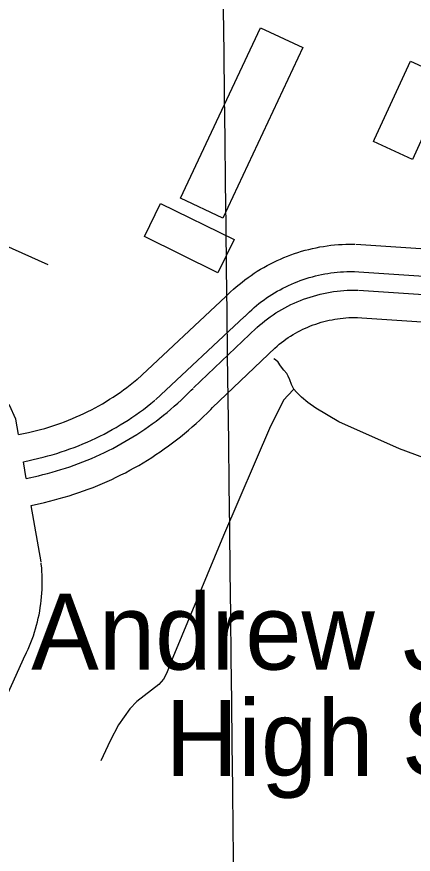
# Model space of a CAD drawing. Extents: x 3677843 to 3715951, y 511991 to 537744.
# Drawn here: x 3708112 to 3708546, y 530371 to 531288 of the extents above; entities that cross this region are included whole.
import ezdxf

# ---------------------------------------------------------------- set-up
doc = ezdxf.new("R2010")
doc.units = 0
for name, color, linetype in [('V-BLDG-IDEN', 7, 'Continuous'), ('V-BLDG-OTLN', 7, 'Continuous'), ('V-GRID-MAJR', 7, 'Continuous'), ('V-ROAD-CNTR', 7, 'Continuous'), ('V-TOPO-SHOR', 7, 'Continuous')]:
    doc.layers.add(name, color=color, linetype=linetype)

msp = doc.modelspace()

# ---------------------------------------------------------------- linework, layer by layer
at = {"layer": 'V-BLDG-OTLN'}
for points in [[(3708425.2551105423, 531253.8884659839), (3708337.739285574, 531067.261839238), (3708291.405378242, 531088.9897957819), (3708378.922203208, 531275.61542253)], [(3708503.96095313, 531153.559666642), (3708543.138874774, 531239.1664954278), (3708585.737789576, 531219.6715344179), (3708545.3538703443, 531131.4287109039), (3708502.7549555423, 531150.9236719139)], [(3708332.305296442, 531007.363959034), (3708251.6994576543, 531046.8738800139), (3708269.5754219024, 531083.3438070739), (3708350.1812606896, 531043.834886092)]]:
    msp.add_lwpolyline(points, close=True, dxfattribs=at)
at = {"layer": 'V-GRID-MAJR'}
msp.add_spline([(3708498.5100000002, 517708.623), (3708427.129, 523767.243), (3708355.725, 529827.795), (3708284.3200000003, 535888.36), (3708284.2970000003, 535890.278)], degree=3, dxfattribs=at)
at = {"layer": 'V-ROAD-CNTR'}
for points in [[(3708113.912733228, 530830.160313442), (3708110.9417391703, 530846.9962797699), (3708103.974753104, 530862.495248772), (3708093.890773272, 530872.43622889), (3708084.03179299, 530881.8532100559), (3708064.4078322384, 530893.360187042), (3707491.666977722, 531147.4946787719)], [(3708340.487280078, 530980.849012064), (3708343.284274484, 530983.6320064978), (3708346.2552685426, 530986.4630008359), (3708349.2822624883, 530989.2309952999), (3708352.3702563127, 530991.9349898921), (3708355.513250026, 530994.5729846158), (3708358.7112436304, 530997.142979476), (3708361.9632371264, 530999.64597447), (3708365.2662305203, 531002.0779696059), (3708368.6202238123, 531004.4419648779), (3708372.025217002, 531006.733960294), (3708375.4752101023, 531008.951955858), (3708378.973203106, 531011.097951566), (3708382.515196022, 531013.1689474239), (3708386.098188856, 531015.1649434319), (3708389.7261816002, 531017.08593959), (3708393.3921742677, 531018.927935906), (3708397.0961668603, 531020.6929323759), (3708400.837159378, 531022.3799290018), (3708404.613151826, 531023.986925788), (3708408.420144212, 531025.5129227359), (3708412.259136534, 531026.9589198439), (3708416.132128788, 531028.3239171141), (3708420.0291209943, 531029.6059145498), (3708423.950113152, 531030.8049121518), (3708427.9001052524, 531031.9229099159), (3708431.870097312, 531032.9559078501), (3708435.863089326, 531033.9049059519), (3708439.8760813, 531034.7689042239), (3708443.902073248, 531035.5479026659), (3708447.947065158, 531036.2429012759), (3708452.005057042, 531036.8509000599), (3708456.0740489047, 531037.3728990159), (3708460.154040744, 531037.8098981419), (3708464.24103257, 531038.1598974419), (3708468.337024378, 531038.423896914), (3708472.43601618, 531038.60089656), (3708476.5390079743, 531038.6918963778), (3708480.597999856, 531038.6948963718), (3708482.4619961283, 531038.6678964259)], [(3708483.2469945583, 531038.6368964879), (3708812.127336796, 531016.683940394)], [(3708361.645237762, 530959.5810546), (3708364.21623262, 530962.138049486), (3708366.7272275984, 530964.5330446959), (3708369.288222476, 530966.8730400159), (3708371.898217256, 530969.159035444), (3708374.555211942, 530971.3890309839), (3708377.2592065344, 530973.5630266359), (3708380.0072010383, 530975.6780224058), (3708382.802195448, 530977.7360182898), (3708385.6381897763, 530979.7340142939), (3708388.515184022, 530981.670010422), (3708391.435178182, 530983.548006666), (3708394.39117227, 530985.3620030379), (3708397.3851662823, 530987.1129995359), (3708400.4181602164, 530988.80099616), (3708403.482154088, 530990.4239929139), (3708406.5821478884, 530991.9819897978), (3708409.714141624, 530993.4749868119), (3708412.8771352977, 530994.8999839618), (3708416.069128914, 530996.2589812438), (3708419.2901224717, 530997.548978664), (3708422.5371159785, 530998.7729762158), (3708425.80610944, 530999.9259739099), (3708429.103102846, 531001.0099717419), (3708432.422096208, 531002.024969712), (3708435.760089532, 531002.968967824), (3708439.1180828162, 531003.8419660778), (3708442.49107607, 531004.6449644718), (3708445.8820692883, 531005.374963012), (3708449.290062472, 531006.033961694), (3708452.709055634, 531006.62096052), (3708456.139048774, 531007.134959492), (3708459.5800418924, 531007.5769586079), (3708463.0300349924, 531007.94595787), (3708466.487028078, 531008.241957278), (3708469.9490211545, 531008.4659568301), (3708473.414014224, 531008.614956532), (3708476.883007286, 531008.6919563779), (3708480.3960002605, 531008.694956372), (3708482.033996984, 531008.6719564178)], [(3708481.2489985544, 531008.7029563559), (3708810.129340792, 530986.750000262)], [(3708375.02121101, 530947.4850787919), (3708377.728205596, 530949.849074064), (3708380.6221998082, 530952.2590692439), (3708383.572193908, 530954.6020645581), (3708386.578187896, 530956.8760600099), (3708389.637181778, 530959.0800556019), (3708392.745175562, 530961.209051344), (3708395.9011692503, 530963.2650472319), (3708399.10616284, 530965.2480432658), (3708402.355156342, 530967.154039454), (3708405.6501497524, 530968.9850357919), (3708408.98614308, 530970.7380322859), (3708412.3611363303, 530972.41102894), (3708415.7761295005, 530974.00602575), (3708419.2271225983, 530975.5210227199), (3708422.712115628, 530976.953019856), (3708426.2271085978, 530978.3030171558), (3708429.7761015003, 530979.573014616), (3708433.3560943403, 530980.7580122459), (3708436.957087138, 530981.8580100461), (3708440.5850798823, 530982.874008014), (3708444.2390725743, 530983.80600615), (3708447.9110652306, 530984.6510044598), (3708451.60105785, 530985.409002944), (3708455.307050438, 530986.0810016), (3708459.029042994, 530986.667000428), (3708462.765035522, 530987.16599943), (3708466.513028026, 530987.57599861), (3708470.26602052, 530987.8979979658), (3708474.0250130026, 530988.1329974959), (3708477.7920054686, 530988.2789972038), (3708481.558997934, 530988.3379970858), (3708485.24599056, 530988.308997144), (3708485.7309895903, 530988.298997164)], [(3708486.413988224, 530988.2689972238), (3708766.2864284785, 530969.7290343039)], [(3708243.30147445, 530890.1631934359), (3708340.8322793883, 530981.1810114)], [(3708263.769433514, 530868.2312373), (3708361.300238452, 530959.249055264)], [(3708394.755171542, 530924.8891239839), (3708397.19616666, 530927.02111972), (3708399.5521619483, 530928.9831157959), (3708401.9541571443, 530930.8901119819), (3708404.398152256, 530932.7401082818), (3708406.8851472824, 530934.530104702), (3708409.413142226, 530936.2631012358), (3708411.983137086, 530937.937097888), (3708414.5901318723, 530939.550094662), (3708417.2351265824, 530941.102091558), (3708419.9141212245, 530942.5910885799), (3708422.628115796, 530944.0160857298), (3708425.375110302, 530945.379083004), (3708428.152104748, 530946.67608041), (3708430.959099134, 530947.9070779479), (3708433.794093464, 530949.0730756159), (3708436.6590877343, 530950.173073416), (3708439.544081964, 530951.2050713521), (3708442.4520761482, 530952.1680694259), (3708445.387070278, 530953.0640676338), (3708448.339064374, 530953.8920659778), (3708451.307058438, 530954.648064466), (3708454.2950524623, 530955.3350630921), (3708457.2990464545, 530955.9530618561), (3708460.3170404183, 530956.50106076), (3708463.345034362, 530956.977059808), (3708466.383028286, 530957.3820589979), (3708469.429022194, 530957.7160583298), (3708472.484016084, 530957.978057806), (3708475.5450099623, 530958.1690574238), (3708478.608003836, 530958.289057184), (3708481.6729977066, 530958.3360570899), (3708484.819991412, 530958.3110571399), (3708485.114990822, 530958.3050571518)], [(3708484.431992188, 530958.335057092), (3708764.3044324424, 530939.795094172)], [(3708305.43135019, 530881.142211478), (3708374.53621198, 530947.0420796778)], [(3708326.135308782, 530859.4322548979), (3708395.2401705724, 530925.332123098)], [(3708113.912733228, 530830.160313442), (3708124.710711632, 530832.417308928), (3708129.19670266, 530833.432306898), (3708133.662693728, 530834.52130472), (3708138.1126848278, 530835.6843023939), (3708142.54167597, 530836.9192999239), (3708146.9486671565, 530838.2272973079), (3708151.3356583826, 530839.609294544), (3708155.697649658, 530841.0622916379), (3708160.0356409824, 530842.5882885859), (3708164.348632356, 530844.1842853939), (3708168.6336237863, 530845.852282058), (3708172.8906152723, 530847.589278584), (3708177.117606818, 530849.398274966), (3708181.315598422, 530851.2762712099), (3708185.48159009, 530853.222267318), (3708189.6135818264, 530855.237263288), (3708193.7135736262, 530857.32125912), (3708197.778565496, 530859.472254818), (3708201.807557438, 530861.690250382), (3708205.797549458, 530863.9722458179), (3708209.749541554, 530866.3212411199), (3708213.663533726, 530868.7352362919), (3708217.53652598, 530871.2142313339), (3708221.3695183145, 530873.75622625), (3708225.1575107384, 530876.360221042), (3708228.9035032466, 530879.0282157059), (3708232.604495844, 530881.75621025), (3708236.259488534, 530884.5452046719), (3708239.8694813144, 530887.395198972), (3708243.4764741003, 530890.34119308), (3708243.947473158, 530890.733192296)], [(3708122.375716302, 530782.19140938), (3708135.6816896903, 530785.1324034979), (3708140.65667974, 530786.309401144), (3708145.614669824, 530787.5603986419), (3708150.550659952, 530788.8863959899), (3708155.46665012, 530790.2853931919), (3708160.3626403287, 530791.758390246), (3708165.234630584, 530793.3043871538), (3708170.083620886, 530794.924383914), (3708174.908611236, 530796.61638053), (3708179.7066016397, 530798.3793770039), (3708184.4765921, 530800.214373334), (3708189.219582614, 530802.12136952), (3708193.933573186, 530804.0993655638), (3708198.618563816, 530806.1483614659), (3708203.2705545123, 530808.2653572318), (3708207.890545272, 530810.453352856), (3708212.4785360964, 530812.710348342), (3708217.030526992, 530815.0353436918), (3708221.547517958, 530817.427338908), (3708226.027508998, 530819.8883339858), (3708230.4715001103, 530822.41632893), (3708234.877491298, 530825.0103237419), (3708239.2444825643, 530827.6703184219), (3708243.568473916, 530830.3933129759), (3708247.85146535, 530833.1823073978), (3708252.0944568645, 530836.0363016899), (3708256.2934484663, 530838.952295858), (3708260.44644016, 530841.930289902), (3708264.5564319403, 530844.9722838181), (3708268.620423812, 530848.0742776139), (3708272.63641578, 530851.2362712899), (3708276.604407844, 530854.459264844), (3708280.5234000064, 530857.7402582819), (3708284.3943922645, 530861.080251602), (3708288.2133846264, 530864.4782448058), (3708291.98137709, 530867.9322378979), (3708295.697369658, 530871.443230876), (3708299.3613623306, 530875.010223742), (3708302.9873550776, 530878.6472164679), (3708305.03635098, 530880.75121226)], [(3708119.1617227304, 530800.4073729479), (3708136.0586889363, 530804.2263653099), (3708141.008679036, 530805.433362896), (3708145.934669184, 530806.720360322), (3708150.8416593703, 530808.089357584), (3708155.724649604, 530809.5393546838), (3708160.58163989, 530811.069351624), (3708165.4156302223, 530812.6783484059), (3708170.2196206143, 530814.368345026), (3708174.99661106, 530816.1363414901), (3708179.743601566, 530817.9843377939), (3708184.4585921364, 530819.9093339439), (3708189.143582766, 530821.9123299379), (3708193.79157347, 530823.992325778), (3708198.4055642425, 530826.1483214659), (3708202.9855550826, 530828.3813169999), (3708207.5255460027, 530830.6893123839), (3708212.026537, 530833.070307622), (3708216.4895280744, 530835.5263027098), (3708220.91151923, 530838.0562976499), (3708225.289510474, 530840.659292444), (3708229.625501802, 530843.333287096), (3708233.914493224, 530846.078281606), (3708238.1594847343, 530848.8942759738), (3708242.3574763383, 530851.780270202), (3708246.5054680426, 530854.7342642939), (3708250.6064598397, 530857.75625825), (3708254.6554517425, 530860.8472520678), (3708258.6534437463, 530864.0032457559), (3708262.5524359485, 530867.187239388), (3708263.123434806, 530867.6612384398)], [(3708127.5927058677, 530752.624468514), (3708142.37167631, 530755.8864619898), (3708147.7826654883, 530757.1674594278), (3708153.174654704, 530758.5284567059), (3708158.5466439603, 530759.9704538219), (3708163.89663326, 530761.4934507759), (3708169.2226226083, 530763.0964475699), (3708174.5246120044, 530764.778444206), (3708179.799601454, 530766.540440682), (3708185.04659096, 530768.3804370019), (3708190.26658052, 530770.299433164), (3708195.458570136, 530772.29642917), (3708200.619559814, 530774.37142502), (3708205.747549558, 530776.5234207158), (3708210.842539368, 530778.750416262), (3708215.9045292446, 530781.0554116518), (3708220.932519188, 530783.4354068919), (3708225.9225092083, 530785.8904019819), (3708230.8744993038, 530788.4193969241), (3708235.789489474, 530791.0233917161), (3708240.665479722, 530793.7003863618), (3708245.499470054, 530796.450380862), (3708250.2914604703, 530799.2723752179), (3708255.040450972, 530802.1643694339), (3708259.748441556, 530805.1293635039), (3708264.409432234, 530808.1643574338), (3708269.024423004, 530811.2683512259), (3708273.59141387, 530814.440344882), (3708278.112404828, 530817.682338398), (3708282.5823958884, 530820.9903317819), (3708287.0023870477, 530824.364325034), (3708291.3723783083, 530827.8063181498), (3708295.6903696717, 530831.3113111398), (3708299.9553611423, 530834.882303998), (3708304.1643527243, 530838.5162967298), (3708308.32134441, 530842.2122893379), (3708312.4213362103, 530845.9722818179), (3708316.463328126, 530849.7912741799), (3708320.447320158, 530853.6702664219), (3708324.357312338, 530857.59125858), (3708326.530307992, 530859.8232541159)], [(3708122.375716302, 530782.19140938), (3708119.1617227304, 530800.4073729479)], [(3708138.5226840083, 530690.6745924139), (3708127.5927058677, 530752.624468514)], [(3708120.9847190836, 530588.0887975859), (3708122.6457157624, 530591.5177907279), (3708124.2987124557, 530595.1317835), (3708125.8727093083, 530598.7787762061), (3708127.3657063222, 530602.460768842), (3708128.7767034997, 530606.173761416), (3708130.1077008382, 530609.917753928), (3708131.354698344, 530613.690746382), (3708132.5196960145, 530617.488738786), (3708133.5996938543, 530621.3117311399), (3708134.595691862, 530625.1567234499), (3708135.508690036, 530629.024715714), (3708136.3356883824, 530632.9117079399), (3708137.0766869, 530636.8147001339), (3708137.732685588, 530640.7326922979), (3708138.3016844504, 530644.665684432), (3708138.784683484, 530648.6086765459), (3708139.180682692, 530652.5636686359), (3708139.488682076, 530656.524660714), (3708139.71168163, 530660.4896527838), (3708139.84668136, 530664.4596448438), (3708139.894681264, 530668.433636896), (3708139.855681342, 530672.4056289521), (3708139.728681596, 530676.378621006), (3708139.513682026, 530680.3456130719), (3708139.2146826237, 530684.3056051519), (3708138.830683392, 530688.2115973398), (3708138.6546837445, 530689.7605942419)], [(3707854.89725126, 530000.6829724), (3708000.893959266, 530322.8773280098), (3708121.149718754, 530588.44179688)]]:
    msp.add_lwpolyline(points, dxfattribs=at)
at = {"layer": 'V-TOPO-SHOR'}
msp.add_line((3708570.937, 530799.572), (3708531.269, 530814.539), dxfattribs=at)
for points in [[(3707544.057, 531283.365), (3707554.291, 531281.481), (3707557.435, 531281.503), (3707603.974, 531261.04), (3707763.701, 531191.154), (3707853.252, 531149.014), (3707899.017, 531126.971), (3707975.538, 531092.198), (3708088.733, 531041.9940000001), (3708145.924, 531016.502)], [(3708531.269, 530814.539), (3708464.6950000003, 530844.243), (3708439.455, 530858.962), (3708430.77, 530865.1730000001), (3708424.0500000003, 530871.01), (3708421.281, 530873.736), (3708418.512, 530876.462), (3708415.344, 530879.97), (3708412.95, 530885.053), (3708410.947, 530890.143), (3708409.345, 530894.054), (3708407.75, 530897.184), (3708404.5840000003, 530900.692), (3708401.012, 530905.3740000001), (3708398.235, 530909.277), (3708395.464, 530912.003), (3708393.494, 530913.166)], [(3708415.344, 530879.97), (3708408.727, 530872.851), (3708404.447, 530868.108), (3708389.754, 530839.336), (3708338.485, 530719.598), (3708283.004, 530586.086), (3708276.078, 530568.365), (3708272.59, 530562.45), (3708267.536, 530556.523), (3708243.343, 530537.883), (3708235.9450000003, 530529.973), (3708223.524, 530512.211), (3708214.239, 530494.866), (3708204.205, 530472.803)]]:
    msp.add_lwpolyline(points, dxfattribs=at)

# ---------------------------------------------------------------- texts
at = {"layer": 'V-BLDG-IDEN'}
for s, p in [('Andrew Jackson', (3708127.742705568, 530572.7818281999)), ('High Sch.', (3708274.5634119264, 530456.3780610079))]:
    msp.add_text(s, height=82.99983200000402, dxfattribs=at).set_placement(p)

doc.saveas('drawing.dxf')
